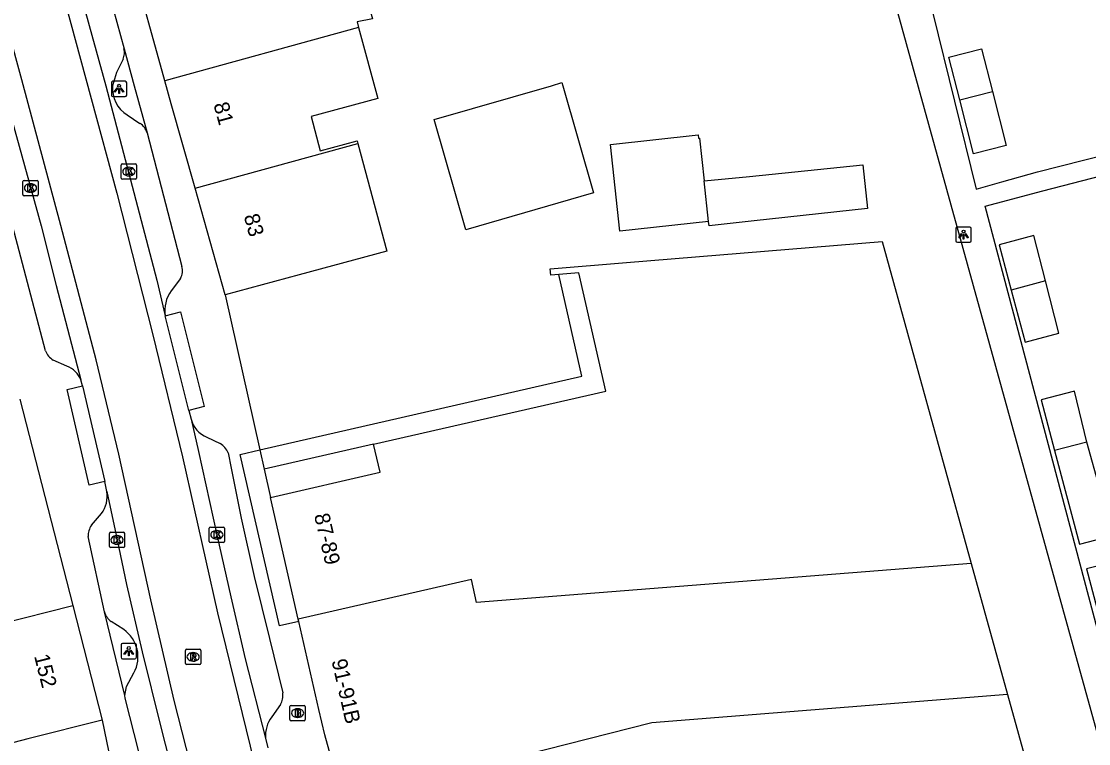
# Model space of a CAD drawing. Extents: x 159265 to 160143, y 383413 to 384319.
# Drawn here: x 159737.7 to 159807.5, y 383707 to 383754.2 of the extents above; entities that cross this region are included whole.
import ezdxf

# ---------------------------------------------------------------- set-up
doc = ezdxf.new("R2010")
doc.units = 0
for name, color, linetype in [('IMGEO_Brandkraan', 7, 'Continuous'), ('IMGEO_Kolk', 7, 'Continuous'), ('IMGEO_Lichtpunt', 7, 'Continuous'), ('IMGEO_Pand', 7, 'Continuous'), ('IMGEO_Pand_nummerreeks', 7, 'Continuous'), ('IMGEO_Pand_overbouw', 7, 'Continuous'), ('IMGEO_Parkeervlak_open', 7, 'Continuous'), ('IMGEO_Rijbaan_lokaal_gesloten', 7, 'Continuous'), ('IMGEO_Rioolput', 7, 'Continuous'), ('IMGEO_Voetpad_open', 7, 'Continuous')]:
    doc.layers.add(name, color=color, linetype=linetype)

msp = doc.modelspace()

# ---------------------------------------------------------------- linework, layer by layer
at = {"layer": 'IMGEO_Brandkraan'}
for p, q in [((159755.234, 383708.563), (159755.234, 383709.415)), ((159755.309, 383709.489), (159756.161, 383709.489)), ((159756.235, 383709.415), (159756.235, 383708.563)), ((159755.745, 383708.709), (159755.72, 383708.709)), ((159755.722, 383709.269), (159755.747, 383709.269)), ((159756.161, 383708.489), (159755.309, 383708.489))]:
    msp.add_line(p, q, dxfattribs=at)
for points in [[(159755.234, 383708.563), (159755.234, 383709.415)], [(159755.309, 383709.489), (159756.161, 383709.489)], [(159756.235, 383709.415), (159756.235, 383708.563)], [(159755.582, 383709.189), (159755.582, 383708.789), (159755.795, 383708.789)], [(159755.813, 383709.189), (159755.582, 383709.189)], [(159755.761, 383709.108), (159755.707, 383709.108), (159755.707, 383709.032)], [(159755.707, 383709.032), (159755.76, 383709.032)], [(159755.769, 383708.956), (159755.707, 383708.956), (159755.707, 383708.875)], [(159755.707, 383708.875), (159755.769, 383708.875)], [(159756.161, 383708.489), (159755.309, 383708.489)]]:
    msp.add_lwpolyline(points, dxfattribs=at)
for centre, radius, start, end in [((159755.311, 383709.413), 0.0765, 91.55205, 178.44795), ((159755.311, 383709.413), 0.0765, 91.55205, 178.44795), ((159756.159, 383709.413), 0.0765, 1.55205, 88.44795), ((159756.159, 383709.413), 0.0765, 1.55205, 88.44795), ((159755.762, 383709.07), 0.0379, 267.82845, 90.93552), ((159755.77, 383708.915), 0.0404, 269.87594, 90.50774), ((159755.801, 383709.04), 0.251, 268.66757, 293.53466), ((159755.817, 383709.044), 0.145, 59.4692, 91.53667), ((159755.842, 383709.091), 0.0922, 285.51372, 58.15012), ((159755.847, 383708.899), 0.105, 301.31148, 78.98903), ((159755.311, 383708.565), 0.0765, 181.55205, 268.44795), ((159755.311, 383708.565), 0.0765, 181.55205, 268.44795), ((159756.159, 383708.565), 0.0765, 271.55205, 358.44795), ((159756.159, 383708.565), 0.0765, 271.55205, 358.44795)]:
    msp.add_arc(centre, radius, start, end, dxfattribs=at)
for centre, major_axis, ratio, start_param, end_param in [((159755.721, 383708.989), (-0.387, 0.002), 0.722429, 4.712389, 7.853982), ((159755.746, 383708.989), (-0.39, 0.002), 0.717154, 1.570796, 4.712389)]:
    msp.add_ellipse(centre, major_axis=major_axis, ratio=ratio, start_param=start_param, end_param=end_param, dxfattribs=at)
at = {"layer": 'IMGEO_Kolk'}
for p, q in [((159744.201, 383743.961), (159744.201, 383744.813)), ((159744.276, 383744.887), (159745.128, 383744.887)), ((159744.689, 383744.667), (159744.714, 383744.667)), ((159745.202, 383744.813), (159745.202, 383743.961)), ((159737.768, 383742.884), (159737.768, 383743.736)), ((159737.843, 383743.81), (159738.695, 383743.81)), ((159738.256, 383743.59), (159738.281, 383743.59)), ((159738.769, 383743.736), (159738.769, 383742.884)), ((159745.128, 383743.887), (159744.276, 383743.887)), ((159744.712, 383744.107), (159744.687, 383744.107)), ((159738.279, 383743.03), (159738.254, 383743.03)), ((159738.695, 383742.81), (159737.843, 383742.81)), ((159743.423, 383719.882), (159743.423, 383720.734)), ((159743.498, 383720.808), (159744.35, 383720.808)), ((159743.911, 383720.588), (159743.936, 383720.588)), ((159744.424, 383720.734), (159744.424, 383719.882)), ((159749.954, 383720.216), (159749.954, 383721.068)), ((159750.029, 383721.142), (159750.881, 383721.142)), ((159750.442, 383720.922), (159750.467, 383720.922)), ((159750.955, 383721.068), (159750.955, 383720.216)), ((159743.934, 383720.028), (159743.909, 383720.028)), ((159750.881, 383720.142), (159750.029, 383720.142)), ((159750.465, 383720.362), (159750.44, 383720.362)), ((159744.35, 383719.808), (159743.498, 383719.808))]:
    msp.add_line(p, q, dxfattribs=at)
for points in [[(159744.201, 383743.961), (159744.201, 383744.813)], [(159744.276, 383744.887), (159745.128, 383744.887)], [(159744.522, 383744.587), (159744.645, 383744.587), (159744.645, 383744.436), (159744.775, 383744.587), (159744.939, 383744.587), (159744.793, 383744.436), (159744.946, 383744.187), (159744.794, 383744.187), (159744.709, 383744.351), (159744.645, 383744.284), (159744.645, 383744.187), (159744.522, 383744.187), (159744.522, 383744.587)], [(159745.202, 383744.813), (159745.202, 383743.961)], [(159737.768, 383742.884), (159737.768, 383743.736)], [(159737.843, 383743.81), (159738.695, 383743.81)], [(159738.769, 383743.736), (159738.769, 383742.884)], [(159745.128, 383743.887), (159744.276, 383743.887)], [(159738.089, 383743.51), (159738.212, 383743.51), (159738.212, 383743.359), (159738.342, 383743.51), (159738.506, 383743.51), (159738.36, 383743.359), (159738.513, 383743.11), (159738.361, 383743.11), (159738.276, 383743.274), (159738.212, 383743.207), (159738.212, 383743.11), (159738.089, 383743.11), (159738.089, 383743.51)], [(159738.695, 383742.81), (159737.843, 383742.81)], [(159743.423, 383719.882), (159743.423, 383720.734)], [(159743.498, 383720.808), (159744.35, 383720.808)], [(159744.424, 383720.734), (159744.424, 383719.882)], [(159749.954, 383720.216), (159749.954, 383721.068)], [(159750.029, 383721.142), (159750.881, 383721.142)], [(159750.275, 383720.842), (159750.398, 383720.842), (159750.398, 383720.691), (159750.528, 383720.842), (159750.692, 383720.842), (159750.546, 383720.691), (159750.699, 383720.442), (159750.547, 383720.442), (159750.462, 383720.606), (159750.398, 383720.539), (159750.398, 383720.442), (159750.275, 383720.442), (159750.275, 383720.842)], [(159750.955, 383721.068), (159750.955, 383720.216)], [(159743.744, 383720.508), (159743.867, 383720.508), (159743.867, 383720.357), (159743.997, 383720.508), (159744.161, 383720.508), (159744.015, 383720.357), (159744.168, 383720.108), (159744.016, 383720.108), (159743.931, 383720.272), (159743.867, 383720.205), (159743.867, 383720.108), (159743.744, 383720.108), (159743.744, 383720.508)], [(159750.881, 383720.142), (159750.029, 383720.142)], [(159744.35, 383719.808), (159743.498, 383719.808)]]:
    msp.add_lwpolyline(points, dxfattribs=at)
for centre, start, end in [((159744.278, 383744.811), 91.55205, 178.44795), ((159744.278, 383744.811), 91.55205, 178.44795), ((159745.126, 383744.811), 1.55205, 88.44795), ((159745.126, 383744.811), 1.55205, 88.44795), ((159737.845, 383743.734), 91.55205, 178.44795), ((159737.845, 383743.734), 91.55205, 178.44795), ((159738.693, 383743.734), 1.55205, 88.44795), ((159738.693, 383743.734), 1.55205, 88.44795), ((159744.278, 383743.963), 181.55205, 268.44795), ((159744.278, 383743.963), 181.55205, 268.44795), ((159745.126, 383743.963), 271.55205, 358.44795), ((159745.126, 383743.963), 271.55205, 358.44795), ((159737.845, 383742.886), 181.55205, 268.44795), ((159737.845, 383742.886), 181.55205, 268.44795), ((159738.693, 383742.886), 271.55205, 358.44795), ((159738.693, 383742.886), 271.55205, 358.44795), ((159743.5, 383720.732), 91.55205, 178.44795), ((159743.5, 383720.732), 91.55205, 178.44795), ((159744.348, 383720.732), 1.55205, 88.44795), ((159744.348, 383720.732), 1.55205, 88.44795), ((159750.031, 383721.066), 91.55205, 178.44795), ((159750.031, 383721.066), 91.55205, 178.44795), ((159750.879, 383721.066), 1.55205, 88.44795), ((159750.879, 383721.066), 1.55205, 88.44795), ((159743.5, 383719.884), 181.55205, 268.44795), ((159743.5, 383719.884), 181.55205, 268.44795), ((159744.348, 383719.884), 271.55205, 358.44795), ((159744.348, 383719.884), 271.55205, 358.44795), ((159750.031, 383720.218), 181.55205, 268.44795), ((159750.031, 383720.218), 181.55205, 268.44795), ((159750.879, 383720.218), 271.55205, 358.44795), ((159750.879, 383720.218), 271.55205, 358.44795)]:
    msp.add_arc(centre, 0.0765, start, end, dxfattribs=at)
for centre, major_axis, ratio, start_param, end_param in [((159744.688, 383744.387), (-0.387, 0.002), 0.722429, 4.712389, 7.853982), ((159744.713, 383744.387), (-0.39, 0.002), 0.717154, 1.570796, 4.712389), ((159738.255, 383743.31), (-0.387, 0.002), 0.722429, 4.712389, 7.853982), ((159738.28, 383743.31), (-0.39, 0.002), 0.717154, 1.570796, 4.712389), ((159743.91, 383720.308), (-0.387, 0.002), 0.722429, 4.712389, 7.853982), ((159743.935, 383720.308), (-0.39, 0.002), 0.717154, 1.570796, 4.712389), ((159750.441, 383720.642), (-0.387, 0.002), 0.722429, 4.712389, 7.853982), ((159750.466, 383720.642), (-0.39, 0.002), 0.717154, 1.570796, 4.712389)]:
    msp.add_ellipse(centre, major_axis=major_axis, ratio=ratio, start_param=start_param, end_param=end_param, dxfattribs=at)
at = {"layer": 'IMGEO_Lichtpunt'}
for p, q in [((159743.56, 383750.196), (159743.56, 383749.389)), ((159743.56, 383750.196), (159743.56, 383749.389)), ((159744.462, 383750.291), (159743.654, 383750.291)), ((159744.462, 383750.291), (159743.654, 383750.291)), ((159744.556, 383749.389), (159744.556, 383750.196)), ((159744.556, 383749.389), (159744.556, 383750.196)), ((159743.654, 383749.295), (159744.462, 383749.295)), ((159743.654, 383749.295), (159744.462, 383749.295)), ((159799.682, 383740.762), (159798.874, 383740.762)), ((159799.682, 383740.762), (159798.874, 383740.762)), ((159798.78, 383740.667), (159798.78, 383739.86)), ((159798.78, 383740.667), (159798.78, 383739.86)), ((159799.776, 383739.86), (159799.776, 383740.667)), ((159799.776, 383739.86), (159799.776, 383740.667)), ((159798.874, 383739.766), (159799.682, 383739.766)), ((159798.874, 383739.766), (159799.682, 383739.766)), ((159745.095, 383713.537), (159744.287, 383713.537)), ((159745.095, 383713.537), (159744.287, 383713.537)), ((159744.193, 383713.442), (159744.193, 383712.635)), ((159744.193, 383713.442), (159744.193, 383712.635)), ((159745.189, 383712.635), (159745.189, 383713.442)), ((159745.189, 383712.635), (159745.189, 383713.442)), ((159744.287, 383712.541), (159745.095, 383712.541)), ((159744.287, 383712.541), (159745.095, 383712.541))]:
    msp.add_line(p, q, dxfattribs=at)
for points in [[(159743.934, 383749.86), (159743.973, 383749.832), (159743.785, 383749.57), (159743.747, 383749.597), (159743.934, 383749.86)], [(159744.146, 383749.832), (159744.184, 383749.859), (159744.371, 383749.597), (159744.332, 383749.569), (159744.146, 383749.832)], [(159744.036, 383749.812), (159744.083, 383749.812), (159744.083, 383749.49), (159744.036, 383749.49), (159744.036, 383749.812)], [(159799.154, 383740.331), (159799.193, 383740.303), (159799.005, 383740.041), (159798.967, 383740.068), (159799.154, 383740.331)], [(159799.256, 383740.283), (159799.303, 383740.283), (159799.303, 383739.961), (159799.256, 383739.961), (159799.256, 383740.283)], [(159799.366, 383740.303), (159799.404, 383740.33), (159799.591, 383740.068), (159799.552, 383740.04), (159799.366, 383740.303)], [(159744.567, 383713.106), (159744.606, 383713.078), (159744.418, 383712.816), (159744.38, 383712.843), (159744.567, 383713.106)], [(159744.669, 383713.058), (159744.716, 383713.058), (159744.716, 383712.736), (159744.669, 383712.736), (159744.669, 383713.058)], [(159744.779, 383713.078), (159744.817, 383713.105), (159745.004, 383712.843), (159744.965, 383712.815), (159744.779, 383713.078)]]:
    msp.add_lwpolyline(points, dxfattribs=at)
for centre in [(159744.059, 383749.994), (159799.279, 383740.465), (159744.692, 383713.24)]:
    msp.add_circle(centre, 0.0994, dxfattribs=at)
for centre, start, end in [((159743.654, 383750.196), 90, 180), ((159743.654, 383750.196), 90, 180), ((159744.462, 383750.196), 0, 90), ((159744.462, 383750.196), 0, 90), ((159743.654, 383749.389), 180, 270), ((159743.654, 383749.389), 180, 270), ((159744.462, 383749.389), 270, 0), ((159744.462, 383749.389), 270, 360), ((159798.874, 383740.667), 90, 180), ((159798.874, 383740.667), 90, 180), ((159799.682, 383740.667), 0, 90), ((159799.682, 383740.667), 0, 90), ((159798.874, 383739.86), 180, 270), ((159798.874, 383739.86), 180, 270), ((159799.682, 383739.86), 270, 0), ((159799.682, 383739.86), 270, 360), ((159744.287, 383713.442), 90, 180), ((159744.287, 383713.442), 90, 180), ((159745.095, 383713.442), 0, 90), ((159745.095, 383713.442), 0, 90), ((159744.287, 383712.635), 180, 270), ((159744.287, 383712.635), 180, 270), ((159745.095, 383712.635), 270, 0), ((159745.095, 383712.635), 270, 360)]:
    msp.add_arc(centre, 0.0946, start, end, dxfattribs=at)
at = {"layer": 'IMGEO_Pand'}
for points in [[(159744.848, 383758.268), (159752.45, 383760.14), (159752.534, 383760.172), (159752.489, 383760.291), (159752.697, 383760.347), (159752.727, 383760.243), (159753.968, 383755.853), (159759.788, 383757.398), (159760.62, 383754.376), (159759.618, 383754.181), (159759.721, 383753.802)], [(159747.045, 383750.31), (159744.848, 383758.268)], [(159759.721, 383753.802), (159747.045, 383750.31)], [(159759.721, 383753.802), (159760.985, 383749.164), (159756.611, 383747.979), (159757.215, 383745.75), (159759.619, 383746.401), (159759.667, 383746.224)], [(159799.032, 383749.076), (159798.318, 383751.874), (159800.454, 383752.419), (159801.168, 383749.621)], [(159749.024, 383743.292), (159747.458, 383748.816), (159747.045, 383750.31)], [(159772.33, 383750), (159773.017, 383750.198), (159773.074, 383750), (159775.092, 383742.99), (159766.734, 383740.583), (159764.66, 383747.791), (159772.33, 383750)], [(159801.168, 383749.621), (159802.068, 383746.096), (159799.932, 383745.551), (159799.032, 383749.076)], [(159799.032, 383749.076), (159801.168, 383749.621)], [(159782.61, 383741.126), (159776.807, 383740.495), (159776.192, 383746.155), (159781.92, 383746.777), (159781.943, 383746.565), (159782.018, 383746.573), (159782.322, 383743.775)], [(159749.024, 383743.292), (159759.667, 383746.224)], [(159759.667, 383746.224), (159761.573, 383739.185), (159755.827, 383737.629), (159751, 383736.321)], [(159782.322, 383743.775), (159785.291, 383744.074), (159792.701, 383744.821), (159792.988, 383741.97), (159785.585, 383741.165), (159782.641, 383740.845), (159782.61, 383741.126)], [(159782.61, 383741.126), (159782.322, 383743.775)], [(159751, 383736.321), (159749.024, 383743.292)], [(159804.63, 383737.237), (159803.872, 383740.207), (159801.608, 383739.602), (159802.394, 383736.64)], [(159772.805, 383737.663), (159772.286, 383737.62), (159772.252, 383738.018), (159777.235, 383738.432), (159793.961, 383739.822), (159799.786, 383718.769)], [(159753.956, 383723.089), (159761.123, 383724.728), (159760.704, 383726.561), (159775.883, 383730.033), (159774.113, 383737.772), (159772.805, 383737.663)], [(159804.63, 383737.237), (159802.394, 383736.64)], [(159802.394, 383736.64), (159803.299, 383733.231), (159805.503, 383733.817), (159804.63, 383737.237)], [(159807.34, 383726.698), (159806.538, 383730.036), (159804.364, 383729.475), (159805.222, 383726.152)], [(159807.34, 383726.698), (159805.907, 383726.329), (159805.222, 383726.152)], [(159805.222, 383726.152), (159806.851, 383720.024), (159809.049, 383720.591), (159807.34, 383726.698)], [(159755.778, 383715.124), (159753.956, 383723.089)], [(159799.786, 383718.769), (159767.441, 383716.209), (159767.097, 383717.714), (159755.778, 383715.124)], [(159799.786, 383718.769), (159802.156, 383710.204)], [(159810.563, 383715.008), (159809.494, 383718.97), (159807.33, 383718.413), (159808.392, 383714.391)], [(159742.943, 383708.53), (159738.097, 383707.302), (159735.151, 383706.555), (159732.678, 383705.928), (159730.14, 383708.921), (159729.107, 383712.998), (159733.251, 383714.048), (159736.198, 383714.795), (159741.044, 383716.023)], [(159741.044, 383716.023), (159742.943, 383708.53)], [(159755.811, 383714.979), (159755.778, 383715.124)], [(159759.416, 383703.417), (159758.697, 383703.238), (159758.624, 383703.567), (159757.505, 383707.575), (159757.126, 383709.234), (159755.811, 383714.979)], [(159802.156, 383710.204), (159778.896, 383708.363), (159759.416, 383703.417)], [(159802.156, 383710.204), (159806.46, 383694.647)]]:
    msp.add_lwpolyline(points, dxfattribs=at)
at = {"layer": 'IMGEO_Pand_overbouw'}
msp.add_lwpolyline([(159760.704, 383726.561), (159753.546, 383724.924), (159753.956, 383723.089), (159761.123, 383724.728)], close=True, dxfattribs=at)
at = {"layer": 'IMGEO_Parkeervlak_open'}
for points in [[(159744.322, 383751.744), (159743.89, 383750.867), (159743.627, 383750)], [(159744.597, 383748.086), (159745.427, 383747.534)], [(159744.364, 383714.444), (159743.547, 383714.966)], [(159744.436, 383710.138), (159744.542, 383710.718), (159745.028, 383711.619)]]:
    msp.add_lwpolyline(points, dxfattribs=at)
for centre, radius, start, end in [((159743.316, 383752.169), 1.092, 337.07591, 12.82918), ((159745.694, 383749.845), 2.073, 175.7117, 238.03936), ((159744.837, 383746.606), 1.1, 15.99437, 57.5398), ((159744.37, 383716.025), 1.341, 198.19848, 232.14527), ((159743.134, 383712.664), 2.163, 331.10602, 55.34788)]:
    msp.add_arc(centre, radius, start, end, dxfattribs=at)
at = {"layer": 'IMGEO_Rijbaan_lokaal_gesloten'}
for points in [[(159731.232, 383789.416), (159737.188, 383767.754), (159743.907, 383742.981), (159746.275, 383733.718), (159748.213, 383725.748), (159750.495, 383715.537), (159753.984, 383701.318), (159755.061, 383696.881), (159757.859, 383686.497), (159761.779, 383670.729), (159766.86, 383651.04), (159770.63, 383636.264)], [(159766.651, 383635.26), (159763.071, 383649.447), (159761.563, 383655.393), (159758.462, 383667.413), (159751.83, 383693.522), (159747.652, 383709.807), (159746.145, 383716.399), (159744.035, 383725.92), (159742.57, 383732.081), (159740.245, 383740.87), (159737.704, 383750.392), (159734.129, 383763.446), (159727.497, 383787.53), (159727.293, 383788.274)], [(159732.579, 383788.6), (159742.096, 383753.938), (159743.192, 383750), (159746.535, 383737.293), (159747.069, 383734.963)], [(159733.806, 383759.57), (159736.445, 383750), (159738.972, 383740.834), (159739.944, 383736.935), (159741.562, 383730.778)], [(159748.619, 383728.774), (159747.069, 383734.963)], [(159741.667, 383730.377), (159741.562, 383730.778)], [(159741.667, 383730.377), (159743.119, 383724.123)], [(159748.619, 383728.774), (159748.767, 383728.21)], [(159748.767, 383728.21), (159749.257, 383726.085), (159750.45, 383720.642), (159751.37, 383716.592), (159752.313, 383712.547), (159753.638, 383707.351)], [(159743.254, 383723.473), (159743.119, 383724.123)], [(159743.254, 383723.473), (159743.93, 383720.304), (159744.552, 383717.401), (159745.563, 383712.997), (159746.769, 383708.161), (159763.08, 383644.097)], [(159753.638, 383707.351), (159753.792, 383706.714)]]:
    msp.add_lwpolyline(points, dxfattribs=at)
at = {"layer": 'IMGEO_Rioolput'}
for p, q in [((159748.4, 383712.239), (159748.4, 383713.091)), ((159748.475, 383713.165), (159749.327, 383713.165)), ((159748.888, 383712.945), (159748.913, 383712.945)), ((159749.401, 383713.091), (159749.401, 383712.239)), ((159749.327, 383712.165), (159748.475, 383712.165)), ((159748.911, 383712.385), (159748.886, 383712.385))]:
    msp.add_line(p, q, dxfattribs=at)
for points in [[(159748.4, 383712.239), (159748.4, 383713.091)], [(159748.475, 383713.165), (159749.327, 383713.165)], [(159748.989, 383712.863), (159748.737, 383712.865), (159748.737, 383712.465)], [(159749.401, 383713.091), (159749.401, 383712.239)], [(159749.327, 383712.165), (159748.475, 383712.165)], [(159748.737, 383712.465), (159748.861, 383712.465), (159748.861, 383712.627), (159748.872, 383712.627)], [(159748.915, 383712.784), (159748.861, 383712.784), (159748.861, 383712.703)], [(159748.861, 383712.703), (159748.913, 383712.703)], [(159748.919, 383712.598), (159748.99, 383712.465), (159749.13, 383712.465), (159749.065, 383712.591)]]:
    msp.add_lwpolyline(points, dxfattribs=at)
for centre, radius, start, end in [((159748.477, 383713.089), 0.0765, 91.55205, 178.44795), ((159748.477, 383713.089), 0.0765, 91.55205, 178.44795), ((159748.988, 383712.753), 0.109, 350.36119, 89.41601), ((159749.325, 383713.089), 0.0765, 1.55205, 88.44795), ((159749.325, 383713.089), 0.0765, 1.55205, 88.44795), ((159748.477, 383712.241), 0.0765, 181.55205, 268.44795), ((159748.477, 383712.241), 0.0765, 181.55205, 268.44795), ((159748.871, 383712.574), 0.0533, 26.02933, 88.69889), ((159748.897, 383712.892), 0.19, 274.7715, 282.96867), ((159748.921, 383712.688), 0.0964, 77.00612, 93.18647), ((159748.935, 383712.745), 0.0378, 276.66336, 79.67722), ((159748.986, 383712.753), 0.112, 277.58423, 350.98172), ((159748.97, 383712.538), 0.108, 29.51342, 73.79051), ((159749.325, 383712.241), 0.0765, 271.55205, 358.44795), ((159749.325, 383712.241), 0.0765, 271.55205, 358.44795)]:
    msp.add_arc(centre, radius, start, end, dxfattribs=at)
for centre, major_axis, ratio, start_param, end_param in [((159748.887, 383712.665), (-0.387, 0.002), 0.722429, 4.712389, 7.853982), ((159748.912, 383712.665), (-0.39, 0.002), 0.717154, 1.570796, 4.712389)]:
    msp.add_ellipse(centre, major_axis=major_axis, ratio=ratio, start_param=start_param, end_param=end_param, dxfattribs=at)
at = {"layer": 'IMGEO_Voetpad_open'}
for points in [[(159735.01, 383786.422), (159744.381, 383752.412)], [(159825.415, 383645.6), (159821.422, 383659.561), (159819.195, 383667.349), (159787.968, 383780.138)], [(159739.244, 383732.664), (159736.774, 383742.027), (159734.587, 383750), (159732.801, 383756.513)], [(159797.269, 383754.734), (159800.11, 383743.243), (159801.792, 383743.714), (159804.113, 383744.364), (159822.428, 383749.02)], [(159744.381, 383752.412), (159745.044, 383750), (159745.894, 383746.909)], [(159828.954, 383714.035), (159809.55, 383708.785), (159800.703, 383742.121), (159801.427, 383742.313), (159804.461, 383743.118), (159819.887, 383747.12)], [(159745.894, 383746.909), (159748.165, 383738.19)], [(159748.081, 383737.406), (159747.468, 383736.588)], [(159753.263, 383726.192), (159774.326, 383731.01), (159772.805, 383737.663)], [(159751, 383736.321), (159753.263, 383726.192)], [(159747.069, 383734.963), (159748.078, 383735.216), (159749.628, 383729.027), (159748.619, 383728.774)], [(159740.65, 383731.66), (159739.755, 383732.069)], [(159743.119, 383724.123), (159742.106, 383723.888), (159740.654, 383730.142), (159741.667, 383730.377)], [(159737.568, 383729.51), (159741.044, 383716.023)], [(159749.805, 383727.035), (159750.673, 383726.603)], [(159755.811, 383714.979), (159754.544, 383714.689), (159751.98, 383725.899), (159753.263, 383726.192)], [(159753.263, 383726.192), (159753.546, 383724.924), (159753.956, 383723.089)], [(159751.186, 383725.996), (159751.383, 383724.993), (159752.05, 383721.738), (159752.901, 383717.919), (159753.889, 383713.864), (159754.762, 383710.306)], [(159742.253, 383721.263), (159742.905, 383722.042)], [(159743.096, 383715.606), (159742.032, 383720.526)], [(159744.436, 383710.138), (159743.096, 383715.606)], [(159760.681, 383646.315), (159744.462, 383709.976), (159744.436, 383710.138)], [(159754.61, 383709.541), (159754.053, 383708.749)], [(159742.943, 383708.53), (159743.509, 383705.781)]]:
    msp.add_lwpolyline(points, dxfattribs=at)
for centre, radius, start, end in [((159747.239, 383737.893), 0.973, 329.97144, 17.79755), ((159749.245, 383735.29), 2.2, 143.85322, 188.55598), ((159740.369, 383733.113), 1.211, 201.76553, 239.54799), ((159740.1, 383730.179), 1.58, 22.28198, 69.63409), ((159750.388, 383728.596), 1.666, 193.39491, 249.52012), ((159749.987, 383725.503), 1.296, 22.34772, 58.05726), ((159741.489, 383723.145), 1.795, 322.07486, 10.51306), ((159743.233, 383720.568), 1.201, 144.63085, 181.98493), ((159753.675, 383710.124), 1.102, 328.04323, 9.48097), ((159755.624, 383707.522), 1.994, 142.01383, 184.91885)]:
    msp.add_arc(centre, radius, start, end, dxfattribs=at)

# ---------------------------------------------------------------- texts
at = {"layer": 'IMGEO_Pand_nummerreeks'}
for s, rotation, p in [('81', 285.21204, (159750.223, 383748.781)), ('83', 285.21204, (159752.207, 383741.483)), ('87-89', 282.88533, (159756.805, 383721.936)), ('152', 284.22141, (159738.496, 383712.72)), ('91-91B', 282.69653, (159757.947, 383712.415))]:
    msp.add_text(s, height=1, rotation=rotation, dxfattribs=at).set_placement(p)

doc.saveas('drawing.dxf')
